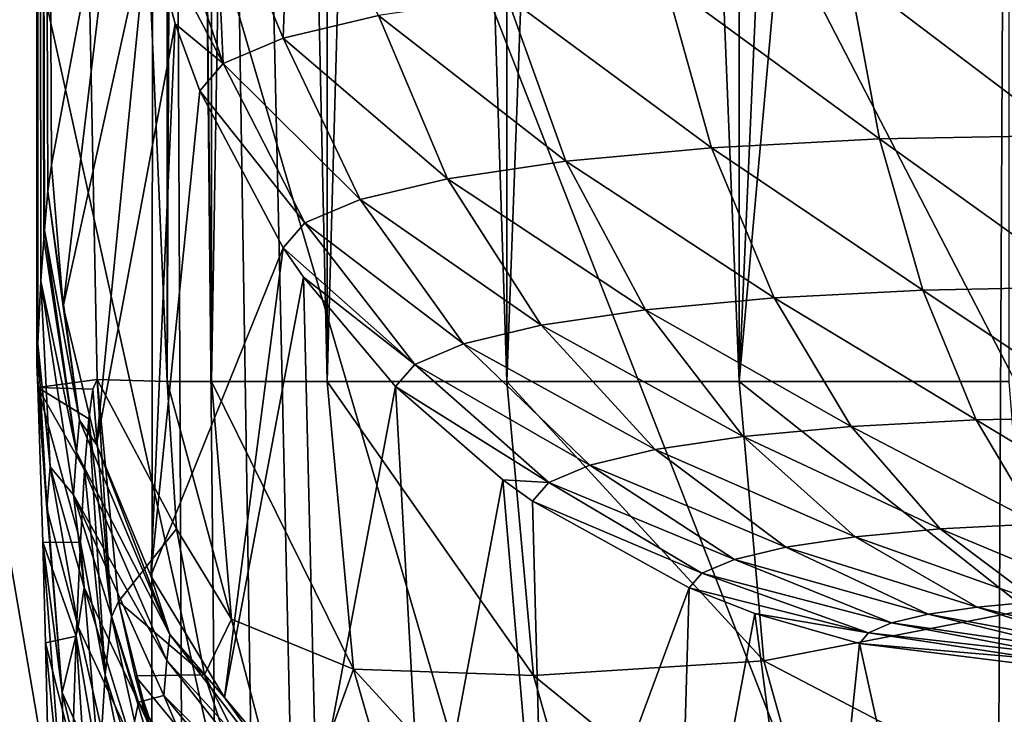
# Model space of a CAD drawing. Header units: metres. Extents: x -104 to 104, y -111 to 38.
# Tile 428 of 656: x -13.66 to -11.12, y -37.59 to -35.8. Entities that reach past the tile are written whole.
import ezdxf

# ---------------------------------------------------------------- set-up
doc = ezdxf.new("R2010")
doc.units = ezdxf.units.M
doc.layers.add('solid_509367_AD153', color=7, linetype='CONTINUOUS')

msp = doc.modelspace()

# ---------------------------------------------------------------- linework, layer by layer
at = {"layer": 'solid_509367_AD153'}
for points in [[(-13.306856, -22.336416, 19), (-15.078767, -28.81238, 19), (-13.366148, -100.621399, 19)], [(-13.306856, -22.336416, 19), (-13.366148, -100.621399, 19), (-12.973445, -101.476456, 19)], [(-13.306856, -22.336416, 19), (-12.020095, -103.109848, 19), (-11.469076, -103.872032, 19)], [(-11.061666, -23.528255, 19), (-13.306856, -22.336416, 19), (-11.469076, -103.872032, 19)], [(-13.306856, -22.336416, 19), (-12.523104, -102.308563, 19), (-12.020095, -103.109848, 19)], [(-13.306856, -22.336416, 19), (-12.973445, -101.476456, 19), (-12.523104, -102.308563, 19)], [(-11.061666, -23.528255, 19), (-11.469076, -103.872032, 19), (-10.865832, -104.60054, 19)], [(-15.078767, -28.81238, 19), (-13.703911, -99.736122, 19), (-13.366148, -100.621399, 19)], [(-13.615156, -36.687153, 0.00072), (-13.6131, -29, 0.157062), (-13.6131, -36.745247, 0.157062)], [(-13.615156, -36.687153, 0.00072), (-13.615156, -29), (-13.6131, -29, 0.157062)], [(-13.615156, -29), (-13.6131, -36.632248, -0.157062), (-13.6131, -29, -0.157062)], [(-13.615156, -36.687153, 0.00072), (-13.6131, -36.632248, -0.157062), (-13.615156, -29)], [(-13.279197, -36.729774, 12.908305), (-13.6131, -29, 0.157062), (-13.279197, -29, 12.908305)], [(-13.279197, -36.729774, 12.908305), (-13.460044, -36.72504, 6.002028), (-13.6131, -29, 0.157062)], [(-13.6131, -36.745247, 0.157062), (-13.6131, -29, 0.157062), (-13.460044, -36.72504, 6.002028)], [(-13.6131, -29, -0.157062), (-13.57727, -36.171207, -1.525368), (-13.374115, -35.086239, -9.283545)], [(-13.6131, -29, -0.157062), (-13.586671, -36.238949, -1.166366), (-13.57727, -36.171207, -1.525368)], [(-13.6131, -29, -0.157062), (-13.59583, -36.339092, -0.816599), (-13.586671, -36.238949, -1.166366)], [(-13.6131, -29, -0.157062), (-13.597593, -36.362373, -0.749249), (-13.59583, -36.339092, -0.816599)], [(-13.6131, -29, -0.157062), (-13.604678, -36.471039, -0.478697), (-13.597593, -36.362373, -0.749249)], [(-13.6131, -29, -0.157062), (-13.6131, -36.632248, -0.157062), (-13.604678, -36.471039, -0.478697)], [(-13.24531, -29, 13.286144), (-13.279197, -36.729774, 12.908305), (-13.279197, -29, 12.908305)], [(-13.24531, -29, 13.286144), (-13.164845, -36.729774, 13.653767), (-13.279197, -36.729774, 12.908305)], [(-13.24531, -29, 13.286144), (-13.16401, -29, 13.656687), (-13.164845, -36.729774, 13.653767)], [(-13.036599, -29, 14.014006), (-12.866268, -36.729774, 14.350427), (-13.164845, -36.729774, 13.653767)], [(-13.16401, -29, 13.656687), (-13.036599, -29, 14.014006), (-13.164845, -36.729774, 13.653767)], [(-13.036599, -29, 14.014006), (-12.865112, -29, 14.352389), (-12.866268, -36.729774, 14.350427)], [(-12.652294, -29, 14.666427), (-12.402618, -36.729774, 14.950021), (-12.866268, -36.729774, 14.350427)], [(-12.865112, -29, 14.352389), (-12.652294, -29, 14.666427), (-12.866268, -36.729774, 14.350427)], [(-12.652294, -29, 14.666427), (-12.401546, -29, 14.951095), (-12.402618, -36.729774, 14.950021)], [(-12.116877, -29, 15.201843), (-11.803494, -36.729774, 15.414276), (-12.402618, -36.729774, 14.950021)], [(-12.401546, -29, 14.951095), (-12.116877, -29, 15.201843), (-12.402618, -36.729774, 14.950021)], [(-12.116877, -29, 15.201843), (-11.80284, -29, 15.414662), (-11.803494, -36.729774, 15.414276)], [(-11.107137, -29, 15.713559), (-11.107137, -36.729774, 15.713559), (-11.803494, -36.729774, 15.414276)], [(-11.464457, -29, 15.586148), (-11.107137, -29, 15.713559), (-11.803494, -36.729774, 15.414276)], [(-11.80284, -29, 15.414662), (-11.464457, -29, 15.586148), (-11.803494, -36.729774, 15.414276)], [(-12.25, -95.139023, -6.89395), (-14.500057, -95.334694, -6.86645), (-15.078767, -29.021139, -16.186213)], [(6.595271, -41.677757, -14.407441), (-15.078767, -29.021139, -16.186213), (15.078767, -29.021139, -16.186213)], [(1.740152, -39.874557, -14.660864), (0, -39.75, -14.67837), (-15.078767, -29.021139, -16.186213)], [(-1.740158, -39.874557, -14.660864), (-15.078767, -29.021139, -16.186213), (0, -39.75, -14.67837)], [(3.43044, -40.240601, -14.60942), (1.740152, -39.874557, -14.660864), (-15.078767, -29.021139, -16.186213)], [(5.065336, -40.84634, -14.524288), (3.43044, -40.240601, -14.60942), (-15.078767, -29.021139, -16.186213)], [(6.595271, -41.677757, -14.407441), (5.065336, -40.84634, -14.524288), (-15.078767, -29.021139, -16.186213)], [(-12.25, -52.000122, -12.956727), (-12.122924, -53.754974, -12.710098), (-15.078767, -29.021139, -16.186213)], [(-9.259171, -87.196854, -8.010149), (-15.078767, -29.021139, -16.186213), (-12.122924, -53.754974, -12.710098)], [(-12.122959, -50.245262, -13.203356), (-12.25, -52.000122, -12.956727), (-15.078767, -29.021139, -16.186213)], [(-11.748465, -48.532314, -13.444096), (-12.122959, -50.245262, -13.203356), (-15.078767, -29.021139, -16.186213)], [(-11.130849, -46.884964, -13.675615), (-11.748465, -48.532314, -13.444096), (-15.078767, -29.021139, -16.186213)], [(-10.286663, -45.34956, -13.891402), (-11.130849, -46.884964, -13.675615), (-15.078767, -29.021139, -16.186213)], [(-9.235804, -43.952766, -14.087709), (-10.286663, -45.34956, -13.891402), (-15.078767, -29.021139, -16.186213)], [(-7.993154, -42.717548, -14.261308), (-9.235804, -43.952766, -14.087709), (-15.078767, -29.021139, -16.186213)], [(-6.595335, -41.677799, -14.407434), (-7.993154, -42.717548, -14.261308), (-15.078767, -29.021139, -16.186213)], [(-5.065377, -40.846359, -14.524286), (-6.595335, -41.677799, -14.407434), (-15.078767, -29.021139, -16.186213)], [(-3.43046, -40.240608, -14.609419), (-5.065377, -40.846359, -14.524286), (-15.078767, -29.021139, -16.186213)], [(-1.740158, -39.874557, -14.660864), (-3.43046, -40.240608, -14.609419), (-15.078767, -29.021139, -16.186213)], [(-12.12449, -93.411285, -7.136768), (-12.25, -95.139023, -6.89395), (-15.078767, -29.021139, -16.186213)], [(-11.75394, -91.723495, -7.373971), (-12.12449, -93.411285, -7.136768), (-15.078767, -29.021139, -16.186213)], [(-11.142272, -90.098335, -7.602372), (-11.75394, -91.723495, -7.373971), (-15.078767, -29.021139, -16.186213)], [(-10.304474, -88.580566, -7.81568), (-11.142272, -90.098335, -7.602372), (-15.078767, -29.021139, -16.186213)], [(-9.259171, -87.196854, -8.010149), (-10.304474, -88.580566, -7.81568), (-15.078767, -29.021139, -16.186213)], [(-13.547505, -36.536034, -1.575609), (-13.374115, -35.086239, -9.283545), (-13.57727, -36.171207, -1.525368)], [(-13.547505, -36.536034, -1.575609), (-13.328078, -35.541256, -9.345974), (-13.374115, -35.086239, -9.283545)], [(-12.962177, -35.361958, -10.690584), (-13.156607, -35.417248, -10.260609), (-12.979693, -35.844414, -10.40808)], [(-12.962177, -35.361958, -10.690584), (-12.979693, -35.844414, -10.40808), (-12.734072, -35.786076, -10.86939)], [(-13.156607, -35.417248, -10.260609), (-13.279031, -35.477547, -9.808523), (-13.134158, -35.909782, -9.913917)], [(-13.156607, -35.417248, -10.260609), (-13.134158, -35.909782, -9.913917), (-12.979693, -35.844414, -10.40808)], [(-13.279031, -35.477547, -9.808523), (-13.328078, -35.541256, -9.345974), (-13.134158, -35.909782, -9.913917)], [(-13.547505, -36.536034, -1.575609), (-13.461587, -36.892216, -1.62317), (-13.328078, -35.541256, -9.345974)], [(-13.461587, -36.892216, -1.62317), (-13.258432, -35.807243, -9.381348), (-13.328078, -35.541256, -9.345974)], [(-13.134158, -35.909782, -9.913917), (-13.328078, -35.541256, -9.345974), (-13.258432, -35.807243, -9.381348)], [(-10.964251, -36.094936, -11.900448), (-11.002512, -35.66412, -12.062963), (-11.521416, -35.674286, -11.892991)], [(-11.440875, -36.104275, -11.744325), (-11.521416, -35.674286, -11.892991), (-11.993858, -35.699009, -11.628176)], [(-11.440875, -36.104275, -11.744325), (-10.964251, -36.094936, -11.900448), (-11.521416, -35.674286, -11.892991)], [(-11.874935, -36.126991, -11.501019), (-11.993858, -35.699009, -11.628176), (-12.402521, -35.736897, -11.281698)], [(-11.874935, -36.126991, -11.501019), (-11.440875, -36.104275, -11.744325), (-11.993858, -35.699009, -11.628176)], [(-12.250534, -36.161816, -11.18257), (-12.402521, -35.736897, -11.281698), (-12.734072, -35.786076, -10.86939)], [(-12.250534, -36.161816, -11.18257), (-11.874935, -36.126991, -11.501019), (-12.402521, -35.736897, -11.281698)], [(-12.555387, -36.207035, -10.803455), (-12.734072, -35.786076, -10.86939), (-12.979693, -35.844414, -10.40808)], [(-12.555387, -36.207035, -10.803455), (-12.250534, -36.161816, -11.18257), (-12.734072, -35.786076, -10.86939)], [(-13.461587, -36.892216, -1.62317), (-13.32155, -37.231308, -1.666925), (-13.258432, -35.807243, -9.381348)], [(-13.32155, -37.231308, -1.666925), (-13.194826, -35.979866, -9.403823), (-13.258432, -35.807243, -9.381348)], [(-13.134158, -35.909782, -9.913917), (-13.258432, -35.807243, -9.381348), (-13.194826, -35.979866, -9.403823)], [(-12.781325, -36.2607, -10.379109), (-12.979693, -35.844414, -10.40808), (-13.134158, -35.909782, -9.913917)], [(-12.781325, -36.2607, -10.379109), (-12.555387, -36.207035, -10.803455), (-12.979693, -35.844414, -10.40808)], [(-12.92346, -36.320847, -9.924383), (-13.134158, -35.909782, -9.913917), (-13.194826, -35.979866, -9.403823)], [(-12.92346, -36.320847, -9.924383), (-12.781325, -36.2607, -10.379109), (-13.134158, -35.909782, -9.913917)], [(-13.32155, -37.231308, -1.666925), (-12.979299, -36.385353, -9.454886), (-13.194826, -35.979866, -9.403823)], [(-12.92346, -36.320847, -9.924383), (-13.194826, -35.979866, -9.403823), (-12.979299, -36.385353, -9.454886)], [(-10.908908, -36.485783, -11.660331), (-10.964251, -36.094936, -11.900448), (-11.440875, -36.104275, -11.744325)], [(-11.329609, -36.494026, -11.522523), (-11.440875, -36.104275, -11.744325), (-11.874935, -36.126991, -11.501019)], [(-11.329609, -36.494026, -11.522523), (-10.908908, -36.485783, -11.660331), (-11.440875, -36.104275, -11.744325)], [(-11.7129, -36.514084, -11.307671), (-11.874935, -36.126991, -11.501019), (-12.250534, -36.161816, -11.18257)], [(-11.7129, -36.514084, -11.307671), (-11.329609, -36.494026, -11.522523), (-11.874935, -36.126991, -11.501019)], [(-13.547505, -36.536034, -1.575609), (-13.57727, -36.171207, -1.525368), (-13.586671, -36.238949, -1.166366)], [(-12.044765, -36.544853, -11.026295), (-12.250534, -36.161816, -11.18257), (-12.555387, -36.207035, -10.803455)], [(-12.044765, -36.544853, -11.026295), (-11.7129, -36.514084, -11.307671), (-12.250534, -36.161816, -11.18257)], [(-12.314307, -36.584835, -10.691087), (-12.555387, -36.207035, -10.803455), (-12.781325, -36.2607, -10.379109)], [(-12.314307, -36.584835, -10.691087), (-12.044765, -36.544853, -11.026295), (-12.555387, -36.207035, -10.803455)], [(-13.504797, -36.82946, -1.306188), (-13.586671, -36.238949, -1.166366), (-13.59583, -36.339092, -0.816599)], [(-13.504797, -36.82946, -1.306188), (-13.547505, -36.536034, -1.575609), (-13.586671, -36.238949, -1.166366)], [(-12.514208, -36.632317, -10.315632), (-12.781325, -36.2607, -10.379109), (-12.92346, -36.320847, -9.924383)], [(-12.514208, -36.632317, -10.315632), (-12.314307, -36.584835, -10.691087), (-12.781325, -36.2607, -10.379109)], [(-12.640033, -36.685566, -9.913069), (-12.92346, -36.320847, -9.924383), (-12.979299, -36.385353, -9.454886)], [(-12.640033, -36.685566, -9.913069), (-12.514208, -36.632317, -10.315632), (-12.92346, -36.320847, -9.924383)], [(-13.51289, -36.912502, -1.010807), (-13.59583, -36.339092, -0.816599), (-13.597593, -36.362373, -0.749249)], [(-13.51289, -36.912502, -1.010807), (-13.504797, -36.82946, -1.306188), (-13.59583, -36.339092, -0.816599)], [(-13.51289, -36.912502, -1.010807), (-13.597593, -36.362373, -0.749249), (-13.604678, -36.471039, -0.478697)], [(-13.32155, -37.231308, -1.666925), (-13.130716, -37.545277, -1.705836), (-12.979299, -36.385353, -9.454886)], [(-13.130716, -37.545277, -1.705836), (-12.927564, -36.460304, -9.464013), (-12.979299, -36.385353, -9.454886)], [(-12.640033, -36.685566, -9.913069), (-12.979299, -36.385353, -9.454886), (-12.927564, -36.460304, -9.464013)], [(-13.580576, -36.950325, -0.334606), (-13.604678, -36.471039, -0.478697), (-13.6131, -36.632248, -0.157062)], [(-13.520816, -37.022461, -0.724244), (-13.604678, -36.471039, -0.478697), (-13.580576, -36.950325, -0.334606)], [(-13.520816, -37.022461, -0.724244), (-13.51289, -36.912502, -1.010807), (-13.604678, -36.471039, -0.478697)], [(-13.130716, -37.545277, -1.705836), (-12.893606, -37.826683, -1.738981), (-12.927564, -36.460304, -9.464013)], [(-12.893606, -37.826683, -1.738981), (-12.689485, -36.742695, -9.497271), (-12.927564, -36.460304, -9.464013)], [(-12.640033, -36.685566, -9.913069), (-12.927564, -36.460304, -9.464013), (-12.689485, -36.742695, -9.497271)], [(-11.191741, -36.829086, -11.235808), (-11.329609, -36.494026, -11.522523), (-11.7129, -36.514084, -11.307671)], [(-10.838535, -36.822166, -11.351509), (-10.908908, -36.485783, -11.660331), (-11.329609, -36.494026, -11.522523)], [(-11.191741, -36.829086, -11.235808), (-10.838535, -36.822166, -11.351509), (-11.329609, -36.494026, -11.522523)], [(-11.513759, -36.84594, -11.055296), (-11.7129, -36.514084, -11.307671), (-12.044765, -36.544853, -11.026295)], [(-11.513759, -36.84594, -11.055296), (-11.191741, -36.829086, -11.235808), (-11.7129, -36.514084, -11.307671)], [(-13.504797, -36.82946, -1.306188), (-13.461587, -36.892216, -1.62317), (-13.547505, -36.536034, -1.575609)], [(-11.792841, -36.871815, -10.818665), (-12.044765, -36.544853, -11.026295), (-12.314307, -36.584835, -10.691087)], [(-11.792841, -36.871815, -10.818665), (-11.513759, -36.84594, -11.055296), (-12.044765, -36.544853, -11.026295)], [(-12.019763, -36.905479, -10.536448), (-12.314307, -36.584835, -10.691087), (-12.514208, -36.632317, -10.315632)], [(-12.019763, -36.905479, -10.536448), (-11.792841, -36.871815, -10.818665), (-12.314307, -36.584835, -10.691087)], [(-13.589506, -37.057743, -0.043416), (-13.6131, -36.632248, -0.157062), (-13.615156, -36.687153, 0.00072)], [(-13.580576, -36.950325, -0.334606), (-13.6131, -36.632248, -0.157062), (-13.589506, -37.057743, -0.043416)], [(-12.18824, -36.945499, -10.22), (-12.514208, -36.632317, -10.315632), (-12.640033, -36.685566, -9.913069)], [(-12.18824, -36.945499, -10.22), (-12.019763, -36.905479, -10.536448), (-12.514208, -36.632317, -10.315632)], [(-13.589506, -37.057743, -0.043416), (-13.615156, -36.687153, 0.00072), (-13.6131, -36.745247, 0.157062)], [(-12.294381, -36.990421, -9.880395), (-12.640033, -36.685566, -9.913069), (-12.689485, -36.742695, -9.497271)], [(-12.294381, -36.990421, -9.880395), (-12.18824, -36.945499, -10.22), (-12.640033, -36.685566, -9.913069)], [(-13.470474, -36.749565, 5.60374), (-13.6131, -36.745247, 0.157062), (-13.460044, -36.72504, 6.002028)], [(-13.4225, -37.336811, 5.446527), (-13.470474, -36.749565, 5.60374), (-13.460044, -36.72504, 6.002028)], [(-13.254997, -37.110176, 12.907411), (-13.460044, -36.72504, 6.002028), (-13.279197, -36.729774, 12.908305)], [(-13.404993, -37.297272, 6.000191), (-13.460044, -36.72504, 6.002028), (-13.254997, -37.110176, 12.907411)], [(-13.4225, -37.336811, 5.446527), (-13.460044, -36.72504, 6.002028), (-13.404993, -37.297272, 6.000191)], [(-13.11344, -37.342972, 13.602361), (-13.279197, -36.729774, 12.908305), (-13.164845, -36.729774, 13.653767)], [(-13.11344, -37.342972, 13.602361), (-13.254997, -37.110176, 12.907411), (-13.279197, -36.729774, 12.908305)], [(-12.79817, -37.471416, 14.28233), (-13.164845, -36.729774, 13.653767), (-12.866268, -36.729774, 14.350427)], [(-12.79817, -37.471416, 14.28233), (-13.11344, -37.342972, 13.602361), (-13.164845, -36.729774, 13.653767)], [(-12.333747, -37.488007, 14.881148), (-12.866268, -36.729774, 14.350427), (-12.402618, -36.729774, 14.950021)], [(-12.333747, -37.488007, 14.881148), (-12.79817, -37.471416, 14.28233), (-12.866268, -36.729774, 14.350427)], [(-11.73928, -37.450405, 15.350062), (-12.402618, -36.729774, 14.950021), (-11.803494, -36.729774, 15.414276)], [(-11.73928, -37.450405, 15.350062), (-12.333747, -37.488007, 14.881148), (-12.402618, -36.729774, 14.950021)], [(-11.059793, -37.318737, 15.666216), (-11.803494, -36.729774, 15.414276), (-11.107137, -36.729774, 15.713559)], [(-11.059793, -37.318737, 15.666216), (-11.73928, -37.450405, 15.350062), (-11.803494, -36.729774, 15.414276)], [(-13.503063, -37.144821, 4.359216), (-13.599488, -37.1441, 0.676861), (-13.6131, -36.745247, 0.157062)], [(-13.550002, -37.531811, 0.318074), (-13.6131, -36.745247, 0.157062), (-13.599488, -37.1441, 0.676861)], [(-13.492176, -36.957401, 4.774981), (-13.503063, -37.144821, 4.359216), (-13.6131, -36.745247, 0.157062)], [(-13.481219, -36.825943, 5.193384), (-13.492176, -36.957401, 4.774981), (-13.6131, -36.745247, 0.157062)], [(-13.470474, -36.749565, 5.60374), (-13.481219, -36.825943, 5.193384), (-13.6131, -36.745247, 0.157062)], [(-13.550002, -37.531811, 0.318074), (-13.589506, -37.057743, -0.043416), (-13.6131, -36.745247, 0.157062)], [(-13.4225, -37.336811, 5.446527), (-13.481219, -36.825943, 5.193384), (-13.470474, -36.749565, 5.60374)], [(-12.893606, -37.826683, -1.738981), (-12.61584, -38.068851, -1.765574), (-12.689485, -36.742695, -9.497271)], [(-12.61584, -38.068851, -1.765574), (-12.412687, -36.983883, -9.523752), (-12.689485, -36.742695, -9.497271)], [(-12.294381, -36.990421, -9.880395), (-12.689485, -36.742695, -9.497271), (-12.412687, -36.983883, -9.523752)], [(-13.51289, -36.912502, -1.010807), (-13.27179, -37.382629, -1.43074), (-13.504797, -36.82946, -1.306188)], [(-13.504797, -36.82946, -1.306188), (-13.27179, -37.382629, -1.43074), (-13.461587, -36.892216, -1.62317)], [(-13.438793, -37.48682, 4.900978), (-13.492176, -36.957401, 4.774981), (-13.481219, -36.825943, 5.193384)], [(-13.438793, -37.48682, 4.900978), (-13.481219, -36.825943, 5.193384), (-13.4225, -37.336811, 5.446527)], [(-11.032382, -37.097042, -10.894805), (-11.191741, -36.829086, -11.235808), (-11.513759, -36.84594, -11.055296)], [(-10.755741, -37.091621, -10.98543), (-10.838535, -36.822166, -11.351509), (-11.191741, -36.829086, -11.235808)], [(-11.032382, -37.097042, -10.894805), (-10.755741, -37.091621, -10.98543), (-11.191741, -36.829086, -11.235808)], [(-11.284892, -37.11026, -10.753247), (-11.513759, -36.84594, -11.055296), (-11.792841, -36.871815, -10.818665)], [(-11.284892, -37.11026, -10.753247), (-11.032382, -37.097042, -10.894805), (-11.513759, -36.84594, -11.055296)], [(-11.504097, -37.130585, -10.567373), (-11.792841, -36.871815, -10.818665), (-12.019763, -36.905479, -10.536448)], [(-11.504097, -37.130585, -10.567373), (-11.284892, -37.11026, -10.753247), (-11.792841, -36.871815, -10.818665)], [(-13.520816, -37.022461, -0.724244), (-13.27972, -37.449871, -1.185804), (-13.51289, -36.912502, -1.010807)], [(-13.51289, -36.912502, -1.010807), (-13.27972, -37.449871, -1.185804), (-13.27179, -37.382629, -1.43074)], [(-13.27179, -37.382629, -1.43074), (-13.32155, -37.231308, -1.666925), (-13.461587, -36.892216, -1.62317)], [(-11.682674, -37.157078, -10.345269), (-12.019763, -36.905479, -10.536448), (-12.18824, -36.945499, -10.22)], [(-11.682674, -37.157078, -10.345269), (-11.504097, -37.130585, -10.567373), (-12.019763, -36.905479, -10.536448)], [(-13.580576, -36.950325, -0.334606), (-13.589506, -37.057743, -0.043416), (-13.508832, -37.362728, -0.240585)], [(-13.493096, -37.261017, -0.50657), (-13.580576, -36.950325, -0.334606), (-13.508832, -37.362728, -0.240585)], [(-13.520816, -37.022461, -0.724244), (-13.580576, -36.950325, -0.334606), (-13.493096, -37.261017, -0.50657)], [(-13.438793, -37.48682, 4.900978), (-13.503063, -37.144821, 4.359216), (-13.492176, -36.957401, 4.774981)], [(-11.815504, -37.188633, -10.095759), (-12.18824, -36.945499, -10.22), (-12.294381, -36.990421, -9.880395)], [(-11.815504, -37.188633, -10.095759), (-11.682674, -37.157078, -10.345269), (-12.18824, -36.945499, -10.22)], [(-12.61584, -38.068851, -1.765574), (-12.304001, -38.266048, -1.784986), (-12.412687, -36.983883, -9.523752)], [(-12.304001, -38.266048, -1.784986), (-12.336124, -37.038643, -9.529406), (-12.412687, -36.983883, -9.523752)], [(-12.294381, -36.990421, -9.880395), (-12.412687, -36.983883, -9.523752), (-12.336124, -37.038643, -9.529406)], [(-11.899317, -37.224106, -9.827571), (-12.294381, -36.990421, -9.880395), (-12.336124, -37.038643, -9.529406)], [(-11.899317, -37.224106, -9.827571), (-11.815504, -37.188633, -10.095759), (-12.294381, -36.990421, -9.880395)], [(-13.520816, -37.022461, -0.724244), (-13.493096, -37.261017, -0.50657), (-13.352692, -37.55711, -0.668958)], [(-13.520816, -37.022461, -0.724244), (-13.352692, -37.55711, -0.668958), (-13.287485, -37.539631, -0.947987)], [(-13.520816, -37.022461, -0.724244), (-13.287485, -37.539631, -0.947987), (-13.27972, -37.449871, -1.185804)], [(-12.304001, -38.266048, -1.784986), (-11.932315, -37.26223, -9.550099), (-12.336124, -37.038643, -9.529406)], [(-11.899317, -37.224106, -9.827571), (-12.336124, -37.038643, -9.529406), (-11.932315, -37.26223, -9.550099)], [(-13.550002, -37.531811, 0.318074), (-13.508832, -37.362728, -0.240585), (-13.589506, -37.057743, -0.043416)], [(-13.404993, -37.297272, 6.000191), (-13.254997, -37.110176, 12.907411), (-13.182326, -37.486156, 12.90525)], [(-13.11344, -37.342972, 13.602361), (-13.182326, -37.486156, 12.90525), (-13.254997, -37.110176, 12.907411)], [(-11.034781, -37.297245, -10.412722), (-11.284892, -37.11026, -10.753247), (-11.504097, -37.130585, -10.567373)], [(-10.857437, -37.28796, -10.512154), (-11.032382, -37.097042, -10.894805), (-11.284892, -37.11026, -10.753247)], [(-11.034781, -37.297245, -10.412722), (-10.857437, -37.28796, -10.512154), (-11.284892, -37.11026, -10.753247)], [(-11.189238, -37.311569, -10.281735), (-11.504097, -37.130585, -10.567373), (-11.682674, -37.157078, -10.345269)], [(-11.189238, -37.311569, -10.281735), (-11.034781, -37.297245, -10.412722), (-11.504097, -37.130585, -10.567373)], [(-13.513591, -37.386387, 3.957179), (-13.592629, -37.403973, 0.938809), (-13.599488, -37.1441, 0.676861)], [(-13.539753, -37.944111, 0.701636), (-13.599488, -37.1441, 0.676861), (-13.592629, -37.403973, 0.938809)], [(-13.503063, -37.144821, 4.359216), (-13.513591, -37.386387, 3.957179), (-13.599488, -37.1441, 0.676861)], [(-13.539753, -37.944111, 0.701636), (-13.550002, -37.531811, 0.318074), (-13.599488, -37.1441, 0.676861)], [(-13.454684, -37.730171, 4.381855), (-13.513591, -37.386387, 3.957179), (-13.503063, -37.144821, 4.359216)], [(-13.454684, -37.730171, 4.381855), (-13.503063, -37.144821, 4.359216), (-13.438793, -37.48682, 4.900978)], [(-11.315534, -37.330311, -10.124638), (-11.682674, -37.157078, -10.345269), (-11.815504, -37.188633, -10.095759)], [(-11.315534, -37.330311, -10.124638), (-11.189238, -37.311569, -10.281735), (-11.682674, -37.157078, -10.345269)], [(-11.409815, -37.352711, -9.947513), (-11.815504, -37.188633, -10.095759), (-11.899317, -37.224106, -9.827571)], [(-11.409815, -37.352711, -9.947513), (-11.315534, -37.330311, -10.124638), (-11.815504, -37.188633, -10.095759)], [(-13.27179, -37.382629, -1.43074), (-13.130716, -37.545277, -1.705836), (-13.32155, -37.231308, -1.666925)], [(-11.469481, -37.377968, -9.756555), (-11.899317, -37.224106, -9.827571), (-11.932315, -37.26223, -9.550099)], [(-11.469481, -37.377968, -9.756555), (-11.409815, -37.352711, -9.947513), (-11.899317, -37.224106, -9.827571)], [(-13.493096, -37.261017, -0.50657), (-13.508832, -37.362728, -0.240585), (-13.373016, -37.652878, -0.429708)], [(-13.352692, -37.55711, -0.668958), (-13.493096, -37.261017, -0.50657), (-13.373016, -37.652878, -0.429708)], [(-12.304001, -38.266048, -1.784986), (-11.965478, -38.413601, -1.796757), (-11.932315, -37.26223, -9.550099)], [(-11.965478, -38.413601, -1.796757), (-11.762324, -37.328632, -9.554935), (-11.932315, -37.26223, -9.550099)], [(-11.469481, -37.377968, -9.756555), (-11.932315, -37.26223, -9.550099), (-11.762324, -37.328632, -9.554935)], [(-13.4225, -37.336811, 5.446527), (-13.404993, -37.297272, 6.000191), (-13.259183, -37.878685, 5.543613)], [(-13.361228, -37.48885, 5.998912), (-13.404993, -37.297272, 6.000191), (-13.182326, -37.486156, 12.90525)], [(-13.259183, -37.878685, 5.543613), (-13.404993, -37.297272, 6.000191), (-13.361228, -37.48885, 5.998912)], [(-11.059793, -37.318737, 15.666216), (-10.920177, -37.87764, 15.526599), (-11.73928, -37.450405, 15.350062)], [(-11.315534, -37.330311, -10.124638), (-10.882936, -37.410275, -9.952296), (-11.189238, -37.311569, -10.281735)], [(-11.189238, -37.311569, -10.281735), (-10.812485, -37.402573, -10.02033), (-11.034781, -37.297245, -10.412722)], [(-11.189238, -37.311569, -10.281735), (-10.882936, -37.410275, -9.952296), (-10.812485, -37.402573, -10.02033)], [(-13.438793, -37.48682, 4.900978), (-13.4225, -37.336811, 5.446527), (-13.277574, -37.993626, 5.085896)], [(-13.4225, -37.336811, 5.446527), (-13.259183, -37.878685, 5.543613), (-13.277574, -37.993626, 5.085896)], [(-13.11344, -37.342972, 13.602361), (-12.96207, -37.922169, 13.450991), (-13.182326, -37.486156, 12.90525)], [(-12.79817, -37.471416, 14.28233), (-12.96207, -37.922169, 13.450991), (-13.11344, -37.342972, 13.602361)], [(-11.965478, -38.413601, -1.796757), (-11.608295, -38.508007, -1.800606), (-11.762324, -37.328632, -9.554935)], [(-11.608295, -38.508007, -1.800606), (-11.493022, -37.40517, -9.558586), (-11.762324, -37.328632, -9.554935)], [(-11.469481, -37.377968, -9.756555), (-11.762324, -37.328632, -9.554935), (-11.493022, -37.40517, -9.558586)], [(-11.409815, -37.352711, -9.947513), (-10.943004, -37.420044, -9.871455), (-11.315534, -37.330311, -10.124638)], [(-11.315534, -37.330311, -10.124638), (-10.943004, -37.420044, -9.871455), (-10.882936, -37.410275, -9.952296)], [(-13.550002, -37.531811, 0.318074), (-13.385143, -37.904301, -0.023689), (-13.508832, -37.362728, -0.240585)], [(-13.385143, -37.904301, -0.023689), (-13.373016, -37.652878, -0.429708), (-13.508832, -37.362728, -0.240585)], [(-11.469481, -37.377968, -9.756555), (-10.991611, -37.432152, -9.776158), (-11.409815, -37.352711, -9.947513)], [(-11.409815, -37.352711, -9.947513), (-10.991611, -37.432152, -9.776158), (-10.943004, -37.420044, -9.871455)], [(-13.513591, -37.386387, 3.957179), (-13.52351, -37.679028, 3.57838), (-13.592629, -37.403973, 0.938809)], [(-13.46988, -38.056221, 3.903616), (-13.52351, -37.679028, 3.57838), (-13.513591, -37.386387, 3.957179)], [(-13.46988, -38.056221, 3.903616), (-13.513591, -37.386387, 3.957179), (-13.454684, -37.730171, 4.381855)], [(-13.27972, -37.449871, -1.185804), (-12.90279, -37.86113, -1.534095), (-13.27179, -37.382629, -1.43074)], [(-13.27179, -37.382629, -1.43074), (-12.90279, -37.86113, -1.534095), (-13.130716, -37.545277, -1.705836)], [(-11.469481, -37.377968, -9.756555), (-11.493022, -37.40517, -9.558586), (-11.023653, -37.446194, -9.670241)], [(-11.469481, -37.377968, -9.756555), (-11.023653, -37.446194, -9.670241), (-10.991611, -37.432152, -9.776158)], [(-13.52351, -37.679028, 3.57838), (-13.587878, -37.619305, 1.120264), (-13.592629, -37.403973, 0.938809)], [(-13.539753, -37.944111, 0.701636), (-13.592629, -37.403973, 0.938809), (-13.587878, -37.619305, 1.120264)], [(-11.608295, -38.508007, -1.800606), (-11.240917, -38.547035, -1.796444), (-11.493022, -37.40517, -9.558586)], [(-11.493022, -37.40517, -9.558586), (-11.240917, -38.547035, -1.796444), (-11.037762, -37.462067, -9.554622)], [(-11.493022, -37.40517, -9.558586), (-11.037762, -37.462067, -9.554622), (-11.023653, -37.446194, -9.670241)], [(-13.287485, -37.539631, -0.947987), (-12.911379, -37.915089, -1.332948), (-13.27972, -37.449871, -1.185804)], [(-13.27972, -37.449871, -1.185804), (-12.911379, -37.915089, -1.332948), (-12.90279, -37.86113, -1.534095)], [(-12.79817, -37.471416, 14.28233), (-12.598395, -38.163872, 14.082554), (-12.96207, -37.922169, 13.450991)], [(-12.131602, -38.197002, 14.679004), (-12.598395, -38.163872, 14.082554), (-12.79817, -37.471416, 14.28233)], [(-12.333747, -37.488007, 14.881148), (-12.131602, -38.197002, 14.679004), (-12.79817, -37.471416, 14.28233)], [(-11.73928, -37.450405, 15.350062), (-11.550653, -38.125977, 15.161434), (-12.333747, -37.488007, 14.881148)], [(-10.920177, -37.87764, 15.526599), (-11.550653, -38.125977, 15.161434), (-11.73928, -37.450405, 15.350062)], [(-11.037762, -37.462067, -9.554622), (-11.240917, -38.547035, -1.796444), (-1.809729, -38.761719, -2.043408)], [(-13.454684, -37.730171, 4.381855), (-13.438793, -37.48682, 4.900978), (-13.296787, -38.187817, 4.640083)], [(-13.438793, -37.48682, 4.900978), (-13.277574, -37.993626, 5.085896), (-13.296787, -38.187817, 4.640083)], [(-13.361228, -37.48885, 5.998912), (-13.182326, -37.486156, 12.90525), (-13.061608, -37.8517, 12.901838)], [(-13.240319, -37.852249, 5.995496), (-13.361228, -37.48885, 5.998912), (-13.061608, -37.8517, 12.901838)], [(-13.259183, -37.878685, 5.543613), (-13.361228, -37.48885, 5.998912), (-13.240319, -37.852249, 5.995496)], [(-12.96207, -37.922169, 13.450991), (-13.061608, -37.8517, 12.901838), (-13.182326, -37.486156, 12.90525)], [(-11.550653, -38.125977, 15.161434), (-12.131602, -38.197002, 14.679004), (-12.333747, -37.488007, 14.881148)], [(-13.375783, -38.255737, 0.301978), (-13.385143, -37.904301, -0.023689), (-13.550002, -37.531811, 0.318074)], [(-13.539753, -37.944111, 0.701636), (-13.375783, -38.255737, 0.301978), (-13.550002, -37.531811, 0.318074)], [(-13.287485, -37.539631, -0.947987), (-13.352692, -37.55711, -0.668958), (-13.162622, -37.831722, -0.818)], [(-13.287485, -37.539631, -0.947987), (-13.162622, -37.831722, -0.818), (-12.9197, -37.98772, -1.137507)], [(-13.287485, -37.539631, -0.947987), (-12.9197, -37.98772, -1.137507), (-12.911379, -37.915089, -1.332948)], [(-12.90279, -37.86113, -1.534095), (-12.893606, -37.826683, -1.738981), (-13.130716, -37.545277, -1.705836)], [(-13.352692, -37.55711, -0.668958), (-13.373016, -37.652878, -0.429708), (-13.185325, -37.921215, -0.606242)], [(-13.162622, -37.831722, -0.818), (-13.352692, -37.55711, -0.668958), (-13.185325, -37.921215, -0.606242)]]:
    msp.add_3dface(points, dxfattribs=at)

doc.saveas('drawing.dxf')
